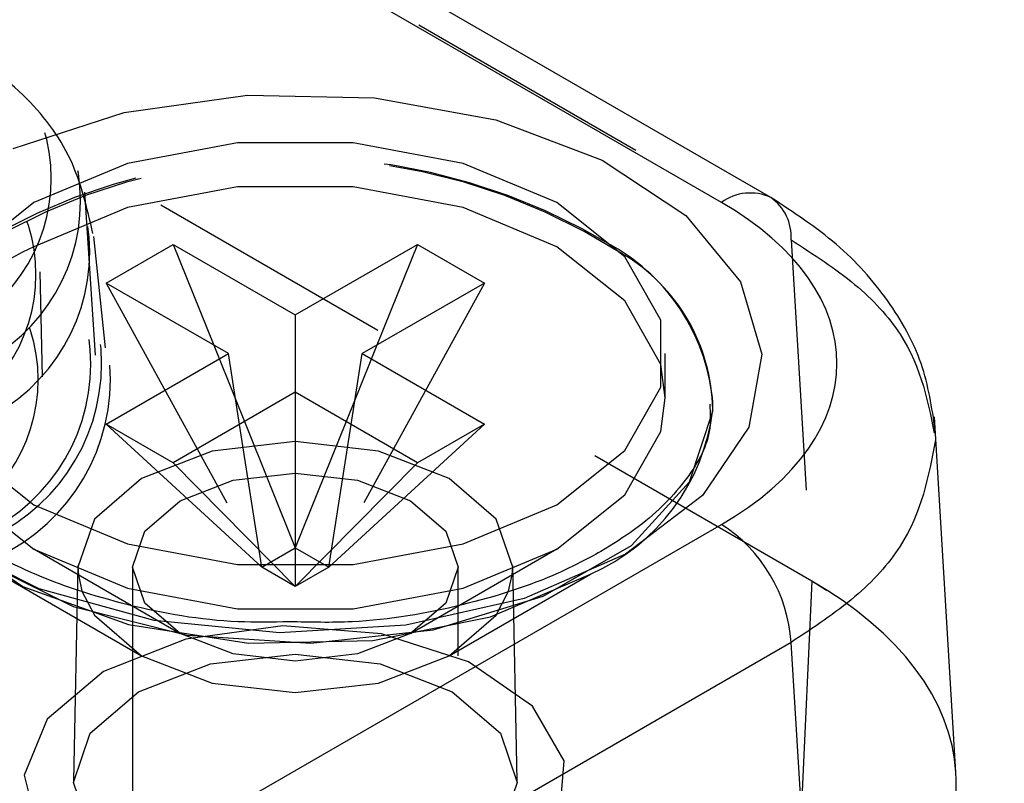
# Model space of a CAD drawing. Header units: inches. Extents: x 1907 to 2452, y -210 to -54.
# Tile 557 of 656: x 2012.68 to 2013.073, y -193.733 to -193.428. Entities that reach past the tile are written whole.
import ezdxf

# ---------------------------------------------------------------- set-up
doc = ezdxf.new("R2010")
doc.units = ezdxf.units.IN
doc.header["$LTSCALE"] = 0.5
doc.header["$MEASUREMENT"] = 0
doc.linetypes.add('HIDDEN', pattern=[0.22499999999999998, 0.15, -0.075])
doc.layers.add('SID-M-H', color=4, linetype='HIDDEN')
doc.layers.add('SID-M-S', color=105, linetype='Continuous')

msp = doc.modelspace()

# ---------------------------------------------------------------- linework, layer by layer
at = {"layer": 'SID-M-H'}
for p, q in [((2011.453415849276, -192.6302165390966), (2012.987623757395, -193.5158959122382)), ((2012.995857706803, -193.6520363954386), (2011.453415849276, -192.7616036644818)), ((2012.709967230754, -193.5618845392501), (2012.705789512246, -193.4968381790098)), ((2012.766669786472, -193.4947928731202), (2012.722739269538, -193.5030330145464)), ((2012.812861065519, -193.4947928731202), (2012.766669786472, -193.4947928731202)), ((2012.856791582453, -193.5030330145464), (2012.812861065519, -193.4947928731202)), ((2012.722739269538, -193.5030330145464), (2012.685369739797, -193.5187066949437)), ((2012.894161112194, -193.5187066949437), (2012.856791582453, -193.5030330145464)), ((2012.714077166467, -193.5589470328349), (2012.709308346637, -193.5145243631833)), ((2012.987623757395, -193.5158959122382), (2012.995857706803, -193.6520363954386)), ((2012.921311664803, -193.5402796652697), (2012.894161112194, -193.5187066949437)), ((2012.688810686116, -193.5705665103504), (2012.687914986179, -193.5286692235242)), ((2012.714322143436, -193.5331677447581), (2012.776402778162, -193.6464823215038)), ((2012.865208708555, -193.5331677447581), (2012.803128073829, -193.6464823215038)), ((2012.93558555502, -193.5656402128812), (2012.921311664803, -193.5402796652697)), ((2012.757228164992, -193.5579368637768), (2012.765888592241, -193.5794517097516)), ((2012.822302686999, -193.5579368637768), (2012.81364225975, -193.5794517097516)), ((2012.937403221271, -193.578973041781), (2012.93558555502, -193.5656402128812)), ((2012.789765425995, -193.5767202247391), (2012.789765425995, -193.654196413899)), ((2012.95630829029, -193.5842868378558), (2012.956374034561, -193.5830647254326)), ((2012.956350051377, -193.5836253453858), (2012.956374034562, -193.5830647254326)), ((2012.947072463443, -193.6124657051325), (2012.95630829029, -193.5842868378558)), ((2012.714322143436, -193.5894163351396), (2012.776402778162, -193.6464823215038)), ((2012.776402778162, -193.6464823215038), (2012.767478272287, -193.5895863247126)), ((2012.7694986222, -193.5884200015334), (2012.789765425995, -193.6387682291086)), ((2012.810032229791, -193.5884200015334), (2012.789765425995, -193.6387682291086)), ((2012.865208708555, -193.5894163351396), (2012.803128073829, -193.6464823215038)), ((2012.803128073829, -193.6464823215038), (2012.812052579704, -193.5895863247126)), ((2012.789765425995, -193.596404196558), (2012.756568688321, -193.6002161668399)), ((2012.82296216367, -193.6002161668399), (2012.789765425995, -193.596404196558)), ((2012.756568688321, -193.6002161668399), (2012.728425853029, -193.6110717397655)), ((2012.851104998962, -193.6110717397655), (2012.82296216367, -193.6002161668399)), ((2012.741047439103, -193.6048445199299), (2012.789765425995, -193.654196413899)), ((2012.838483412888, -193.6048445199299), (2012.789765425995, -193.654196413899)), ((2012.764906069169, -193.6118359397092), (2012.789765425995, -193.6089813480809)), ((2012.789765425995, -193.6089813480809), (2012.814624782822, -193.6118359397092)), ((2012.728425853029, -193.6110717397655), (2012.709621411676, -193.6273182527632)), ((2012.743831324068, -193.6199651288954), (2012.764906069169, -193.6118359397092)), ((2012.814624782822, -193.6118359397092), (2012.835699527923, -193.6199651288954)), ((2012.869909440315, -193.6273182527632), (2012.851104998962, -193.6110717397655)), ((2012.923859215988, -193.6378211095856), (2012.947072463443, -193.6124657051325)), ((2012.729749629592, -193.6321313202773), (2012.743831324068, -193.6199651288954)), ((2012.835699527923, -193.6199651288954), (2012.849781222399, -193.6321313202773)), ((2012.709621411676, -193.6273182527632), (2012.703018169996, -193.6464823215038)), ((2012.876512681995, -193.6464823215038), (2012.869909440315, -193.6273182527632)), ((2012.648671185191, -193.6324300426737), (2012.681071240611, -193.6541646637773)), ((2012.724804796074, -193.6464823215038), (2012.729749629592, -193.6321313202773)), ((2012.849781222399, -193.6321313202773), (2012.854726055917, -193.6464823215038)), ((2012.888731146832, -193.658100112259), (2012.923859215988, -193.6378211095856)), ((2012.776402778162, -193.6464823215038), (2012.789765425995, -193.6387682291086)), ((2012.789765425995, -193.6387682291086), (2012.803128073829, -193.6464823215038)), ((2012.663442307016, -193.6434462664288), (2012.701097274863, -193.6621531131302)), ((2012.703024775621, -193.6458643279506), (2012.701189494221, -193.7317115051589)), ((2012.87834135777, -193.7317115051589), (2012.87650607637, -193.6458643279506)), ((2012.67191724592, -193.6492605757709), (2012.728415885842, -193.6818871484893)), ((2012.703018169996, -193.6464823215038), (2012.703178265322, -193.649523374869)), ((2012.724804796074, -193.6464823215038), (2012.724804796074, -193.8818644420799)), ((2012.729749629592, -193.6608333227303), (2012.724804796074, -193.6464823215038)), ((2012.789765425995, -193.654196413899), (2012.776402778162, -193.6464823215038)), ((2012.803128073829, -193.6464823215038), (2012.789765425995, -193.654196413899)), ((2012.854726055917, -193.6464823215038), (2012.849781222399, -193.6608333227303)), ((2012.85111496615, -193.6818871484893), (2012.907613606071, -193.6492605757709)), ((2012.854726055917, -193.8818644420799), (2012.854726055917, -193.6464823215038)), ((2012.86762892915, -193.6662992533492), (2012.907594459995, -193.6492716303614)), ((2012.876352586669, -193.649523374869), (2012.876512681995, -193.6464823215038)), ((2012.99582061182, -193.652014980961), (2012.924050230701, -195.2345024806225)), ((2012.681071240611, -193.6541646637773), (2012.723129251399, -193.6694205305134)), ((2012.704598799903, -193.6559985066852), (2012.709621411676, -193.6656463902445)), ((2012.869909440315, -193.6656463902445), (2012.874890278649, -193.6561222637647)), ((2012.724197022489, -193.6616611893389), (2012.743823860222, -193.6729952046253)), ((2012.743831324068, -193.6729995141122), (2012.729749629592, -193.6608333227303)), ((2012.849781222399, -193.6608333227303), (2012.835699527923, -193.6729995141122)), ((2012.835706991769, -193.6729952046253), (2012.855269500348, -193.6616983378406)), ((2012.844809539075, -193.6715008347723), (2012.888731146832, -193.658100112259)), ((2012.701097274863, -193.6621531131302), (2012.746630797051, -193.6736215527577)), ((2012.709621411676, -193.6656463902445), (2012.728425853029, -193.6818929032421)), ((2012.851104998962, -193.6818929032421), (2012.869909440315, -193.6656463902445)), ((2012.723129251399, -193.6694205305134), (2012.771108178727, -193.6768420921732)), ((2012.820744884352, -193.6757699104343), (2012.86762892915, -193.6662992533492)), ((2012.764906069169, -193.6811287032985), (2012.743831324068, -193.6729995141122)), ((2012.784765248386, -193.669907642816), (2012.746033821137, -193.6751664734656)), ((2012.746630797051, -193.6736215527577), (2012.795997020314, -193.6768325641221)), ((2012.824171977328, -193.6730809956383), (2012.784765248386, -193.669907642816)), ((2012.795997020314, -193.6768325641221), (2012.844809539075, -193.6715008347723)), ((2012.835699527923, -193.6729995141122), (2012.814624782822, -193.6811287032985)), ((2012.858931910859, -193.6842579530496), (2012.824171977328, -193.6730809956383)), ((2012.746033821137, -193.6751664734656), (2012.71320858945, -193.6881472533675)), ((2012.771108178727, -193.6768420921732), (2012.820744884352, -193.6757699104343)), ((2012.75586630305, -193.6850975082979), (2012.789765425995, -193.6812048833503)), ((2012.789765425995, -193.6839832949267), (2012.764906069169, -193.6811287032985)), ((2012.814624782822, -193.6811287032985), (2012.789765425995, -193.6839832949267)), ((2012.789765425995, -193.6812048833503), (2012.823664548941, -193.6850975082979)), ((2012.727128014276, -193.6961827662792), (2012.75586630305, -193.6850975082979)), ((2012.728425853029, -193.6818929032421), (2012.756568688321, -193.6927484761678)), ((2012.82296216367, -193.6927484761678), (2012.851104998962, -193.6818929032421)), ((2012.823664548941, -193.6850975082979), (2012.852402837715, -193.6961827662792)), ((2012.884350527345, -193.7019290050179), (2012.858931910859, -193.6842579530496)), ((2012.71320858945, -193.6881472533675), (2012.690722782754, -193.7070968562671)), ((2012.756568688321, -193.6927484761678), (2012.789765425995, -193.6965604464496)), ((2012.789765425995, -193.6965604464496), (2012.82296216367, -193.6927484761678)), ((2012.707925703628, -193.7127730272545), (2012.727128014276, -193.6961827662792)), ((2012.852402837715, -193.6961827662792), (2012.871605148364, -193.7127730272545)), ((2012.896994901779, -193.7237075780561), (2012.884350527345, -193.7019290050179)), ((2012.690722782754, -193.7070968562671), (2012.681613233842, -193.7294560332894)), ((2012.70118274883, -193.7323425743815), (2012.707925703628, -193.7127730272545)), ((2012.871605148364, -193.7127730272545), (2012.878348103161, -193.7323425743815)), ((2012.89515734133, -193.7466523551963), (2012.896994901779, -193.7237075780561)), ((2012.681613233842, -193.7294560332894), (2012.687110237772, -193.7522050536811)), ((2012.707925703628, -193.7519121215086), (2012.70118274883, -193.7323425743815)), ((2012.878348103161, -193.7323425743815), (2012.871605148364, -193.7519121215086))]:
    msp.add_line(p, q, dxfattribs=at)
for centre, radius, start, end in [((2012.624744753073, -193.4912641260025), 0.06762881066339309, 290.7834207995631, 69.21657920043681), ((2012.631257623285, -193.5004035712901), 0.07277861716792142, 290.7834207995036, 69.21657920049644), ((2012.63331763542, -193.5206095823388), 0.07440749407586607, 290.7834207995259, 69.21657920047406), ((2012.621330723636, -193.5297286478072), 0.06492929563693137, 290.7834207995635, 69.21657920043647), ((2012.789765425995, -193.7261169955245), 0.2427481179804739, 57.48280908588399, 122.5171909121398), ((2012.789218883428, -193.7291436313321), 0.2462215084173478, 58.30969744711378, 118.4504183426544), ((2012.63356605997, -193.5655393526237), 0.07460392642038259, 290.7834207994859, 69.21657920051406), ((2012.635955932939, -193.565202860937), 0.07649362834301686, 290.7834207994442, 69.21657920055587), ((2012.637907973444, -193.5716323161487), 0.07803713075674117, 290.7834207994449, 69.21657920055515), ((2012.968466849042, -193.5146992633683), 0.01919424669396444, 356.4256256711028, 54.96585307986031), ((2012.621825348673, -193.5716323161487), 0.06532040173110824, 290.7834207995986, 69.21657920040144), ((2012.713604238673, -193.5846120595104), 0.07169870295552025, 113.1907626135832, 175.4890964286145), ((2012.874399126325, -193.5736888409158), 0.08255112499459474, 293.7106824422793, 353.0866651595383)]:
    msp.add_arc(centre, radius, start, end, dxfattribs=at)
for centre, major_axis, ratio, start_param, end_param in [((2012.856483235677, -193.7323425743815), (0.1969853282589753, 0), 0.576892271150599, 5.498129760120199, 7.068240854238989), ((2012.856408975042, -193.7323425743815), (0.1970902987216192, 0), 0.5765850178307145, 0.03485846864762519, 0.7847891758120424)]:
    msp.add_ellipse(centre, major_axis=major_axis, ratio=ratio, start_param=start_param, end_param=end_param, dxfattribs=at)
for points, knots in [([(2012.708992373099, -193.5133362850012), (2012.706673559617, -193.5032381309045), (2012.701991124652, -193.4828466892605), (2012.681692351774, -193.4560626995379), (2012.661997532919, -193.4427431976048), (2012.651670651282, -193.4357591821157)], [0, 0, 0, 0, 0.3181683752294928, 0.6424849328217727, 1, 1, 1, 1]), ([(2012.987623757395, -193.5158959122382), (2012.996498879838, -193.5216227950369), (2013.014015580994, -193.532925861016), (2013.038302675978, -193.5593334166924), (2013.042489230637, -193.5813117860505), (2013.045237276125, -193.5957383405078)], [0, 0, 0, 0, 0.2608406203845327, 0.5148173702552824, 1, 1, 1, 1])]:
    msp.add_open_spline(points, degree=3, knots=knots, dxfattribs=at)
at = {"layer": 'SID-M-S'}
for p, q in [((2012.979485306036, -193.4989826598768), (2012.625445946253, -193.2946000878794)), ((2012.959801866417, -193.500931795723), (2012.613916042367, -193.3012561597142)), ((2012.721408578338, -193.4651090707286), (2012.770710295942, -193.45817324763)), ((2012.770710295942, -193.45817324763), (2012.821425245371, -193.4591733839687)), ((2012.821425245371, -193.4591733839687), (2012.869792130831, -193.468035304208)), ((2012.677176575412, -193.4794664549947), (2012.721408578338, -193.4651090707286)), ((2012.869792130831, -193.468035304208), (2012.912223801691, -193.4841017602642)), ((2012.766669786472, -193.477111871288), (2012.722739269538, -193.4853520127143)), ((2012.812861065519, -193.477111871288), (2012.766669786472, -193.477111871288)), ((2012.856791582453, -193.4853520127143), (2012.812861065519, -193.477111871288)), ((2012.912223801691, -193.4841017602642), (2012.945573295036, -193.5061811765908)), ((2012.722739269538, -193.4853520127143), (2012.685369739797, -193.5010256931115)), ((2012.894161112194, -193.5010256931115), (2012.856791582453, -193.4853520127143)), ((2012.685369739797, -193.5010256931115), (2012.658219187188, -193.5225986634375)), ((2012.921311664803, -193.5225986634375), (2012.894161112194, -193.5010256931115)), ((2012.945573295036, -193.5061811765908), (2012.967367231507, -193.5326360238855)), ((2012.714322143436, -193.5331677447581), (2012.741047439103, -193.5177395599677)), ((2012.741047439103, -193.5177395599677), (2012.789765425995, -193.5458638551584)), ((2012.741047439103, -193.5177395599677), (2012.757228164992, -193.5579368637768)), ((2012.789765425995, -193.5458638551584), (2012.838483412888, -193.5177395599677)), ((2012.838483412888, -193.5177395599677), (2012.822302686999, -193.5579368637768)), ((2012.838483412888, -193.5177395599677), (2012.865208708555, -193.5331677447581)), ((2012.93558555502, -193.547959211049), (2012.921311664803, -193.5225986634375)), ((2012.763040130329, -193.5612920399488), (2012.714322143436, -193.5331677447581)), ((2012.865208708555, -193.5331677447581), (2012.816490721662, -193.5612920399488)), ((2012.967367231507, -193.5326360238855), (2012.975989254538, -193.5615042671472)), ((2012.789765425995, -193.5458638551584), (2012.789765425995, -193.5767202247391)), ((2012.93558555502, -193.5746248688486), (2012.93558555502, -193.547959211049)), ((2012.714322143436, -193.5894163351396), (2012.763040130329, -193.5612920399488)), ((2012.767478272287, -193.5895863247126), (2012.763040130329, -193.5612920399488)), ((2012.812052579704, -193.5895863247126), (2012.816490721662, -193.5612920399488)), ((2012.816490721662, -193.5612920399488), (2012.865208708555, -193.5894163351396)), ((2012.937403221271, -193.578973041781), (2012.937403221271, -193.5612920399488)), ((2012.975989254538, -193.5615042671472), (2012.970799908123, -193.5906448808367)), ((2012.921311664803, -193.5999854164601), (2012.93558555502, -193.5746248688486)), ((2012.789765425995, -193.5767202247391), (2012.741047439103, -193.6048445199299)), ((2012.765888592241, -193.5794517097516), (2012.7694986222, -193.5884200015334)), ((2012.838483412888, -193.6048445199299), (2012.789765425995, -193.5767202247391)), ((2012.81364225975, -193.5794517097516), (2012.810032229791, -193.5884200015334)), ((2012.93558555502, -193.5923058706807), (2012.937403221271, -193.578973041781)), ((2012.956374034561, -193.5830647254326), (2012.956424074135, -193.5809800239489)), ((2013.053379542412, -193.7283820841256), (2013.044797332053, -193.586483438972)), ((2012.741047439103, -193.6048445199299), (2012.714322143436, -193.5894163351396)), ((2012.865208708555, -193.5894163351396), (2012.838483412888, -193.6048445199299)), ((2012.970799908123, -193.5906448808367), (2012.952184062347, -193.6178966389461)), ((2012.921311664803, -193.6176664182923), (2012.93558555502, -193.5923058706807)), ((2012.658219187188, -193.5999854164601), (2012.685369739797, -193.6215583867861)), ((2012.894161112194, -193.6215583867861), (2012.921311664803, -193.5999854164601)), ((2012.658219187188, -193.6176664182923), (2012.685369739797, -193.6392393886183)), ((2012.894161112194, -193.6392393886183), (2012.921311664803, -193.6176664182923)), ((2012.952184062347, -193.6178966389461), (2012.921522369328, -193.6412384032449)), ((2012.685369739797, -193.6215583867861), (2012.722739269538, -193.6372320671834)), ((2012.856791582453, -193.6372320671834), (2012.894161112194, -193.6215583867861)), ((2011.799002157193, -194.2995370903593), (2012.959801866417, -193.6294216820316)), ((2012.68757104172, -193.6551227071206), (2012.649324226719, -193.6358704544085)), ((2012.722739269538, -193.6372320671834), (2012.766669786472, -193.6454722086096)), ((2012.812861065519, -193.6454722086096), (2012.856791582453, -193.6372320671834)), ((2012.685352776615, -193.6392295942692), (2012.724197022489, -193.6616611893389)), ((2012.685369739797, -193.6392393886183), (2012.722739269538, -193.6549130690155)), ((2012.855269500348, -193.6616983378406), (2012.894178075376, -193.6392295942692)), ((2012.856791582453, -193.6549130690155), (2012.894161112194, -193.6392393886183)), ((2012.921522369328, -193.6412384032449), (2012.88108886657, -193.6589390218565)), ((2012.766669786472, -193.6454722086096), (2012.812861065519, -193.6454722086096)), ((2012.703178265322, -193.649523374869), (2012.704598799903, -193.6559985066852)), ((2012.874890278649, -193.6561222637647), (2012.876352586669, -193.649523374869)), ((2012.733397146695, -193.6677040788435), (2012.68757104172, -193.6551227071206)), ((2012.722739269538, -193.6549130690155), (2012.766669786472, -193.6631532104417)), ((2012.812861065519, -193.6631532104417), (2012.856791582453, -193.6549130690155)), ((2012.88108886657, -193.6589390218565), (2012.833882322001, -193.6696857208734)), ((2012.766669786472, -193.6631532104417), (2012.812861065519, -193.6631532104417)), ((2012.783403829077, -193.6726814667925), (2012.733397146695, -193.6677040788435)), ((2012.833882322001, -193.6696857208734), (2012.783403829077, -193.6726814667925)), ((2012.987623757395, -193.6765082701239), (2011.799002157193, -194.3626849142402)), ((2012.995857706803, -193.8126487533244), (2012.987623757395, -193.6765082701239))]:
    msp.add_line(p, q, dxfattribs=at)
for centre, radius, start, end in [((2012.971296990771, -193.5166544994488), 0.01947668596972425, 65.13822491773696, 126.1711448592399), ((2012.876752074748, -193.5877927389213), 0.07996274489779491, 4.887445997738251, 58.47196651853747), ((2012.882706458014, -193.5847869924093), 0.07365275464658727, 0.9037032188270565, 59.34887290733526), ((2012.926958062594, -193.6805907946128), 0.0608029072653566, 3.849939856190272, 57.30490264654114)]:
    msp.add_arc(centre, radius, start, end, dxfattribs=at)
for centre, major_axis, ratio, start_param, end_param in [((2012.848242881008, -193.5651767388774), (0.157672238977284, 0), 0.5765850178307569, 5.498396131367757, 7.067974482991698), ((2012.856408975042, -193.7323425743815), (0.1970902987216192, 0), 0.5765850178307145, 5.498396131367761, 6.318043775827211)]:
    msp.add_ellipse(centre, major_axis=major_axis, ratio=ratio, start_param=start_param, end_param=end_param, dxfattribs=at)
for points, knots in [([(2013.045114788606, -193.5917545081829), (2013.043798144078, -193.5828611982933), (2013.041172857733, -193.5651286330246), (2013.027191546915, -193.5398821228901), (2013.007027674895, -193.5169971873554), (2012.988609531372, -193.5049501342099), (2012.979492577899, -193.4989868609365)], [0, 0, 0, 0, 0.253987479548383, 0.5064311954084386, 0.7556841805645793, 1, 1, 1, 1]), ([(2012.955159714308, -193.5814541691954), (2012.955370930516, -193.5850799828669), (2012.955955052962, -193.5951072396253), (2012.946435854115, -193.61213889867), (2012.930169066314, -193.6287764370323), (2012.916315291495, -193.6373841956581), (2012.911680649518, -193.6402638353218)], [0, 0, 0, 0, 0.1877541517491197, 0.5192376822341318, 0.8391657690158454, 1, 1, 1, 1]), ([(2012.787340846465, -193.6682715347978), (2012.780504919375, -193.6684079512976), (2012.758430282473, -193.668848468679), (2012.722245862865, -193.6622941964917), (2012.683159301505, -193.6495431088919), (2012.652166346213, -193.6316176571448), (2012.63228935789, -193.6110917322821), (2012.623562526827, -193.5951751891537), (2012.624169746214, -193.5864464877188), (2012.624325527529, -193.5842071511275)], [0, 0, 0, 0, 0.0784407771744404, 0.2533016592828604, 0.4271294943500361, 0.5992145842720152, 0.7696862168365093, 0.9409133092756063, 1, 1, 1, 1]), ([(2013.045237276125, -193.5957383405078), (2013.042489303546, -193.610201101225), (2013.038302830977, -193.6322347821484), (2013.014015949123, -193.6590447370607), (2012.996499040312, -193.6706355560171), (2012.987623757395, -193.6765082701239)], [0, 0, 0, 0, 0.485175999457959, 0.7391543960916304, 1, 1, 1, 1]), ([(2012.911680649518, -193.6402638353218), (2012.90617048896, -193.6432033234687), (2012.889999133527, -193.651830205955), (2012.856833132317, -193.6623778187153), (2012.819339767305, -193.6690228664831), (2012.79574763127, -193.6684689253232), (2012.787340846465, -193.6682715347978)], [0, 0, 0, 0, 0.1677197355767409, 0.4922280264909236, 0.8190613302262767, 1, 1, 1, 1])]:
    msp.add_open_spline(points, degree=3, knots=knots, dxfattribs=at)

doc.saveas('drawing.dxf')
